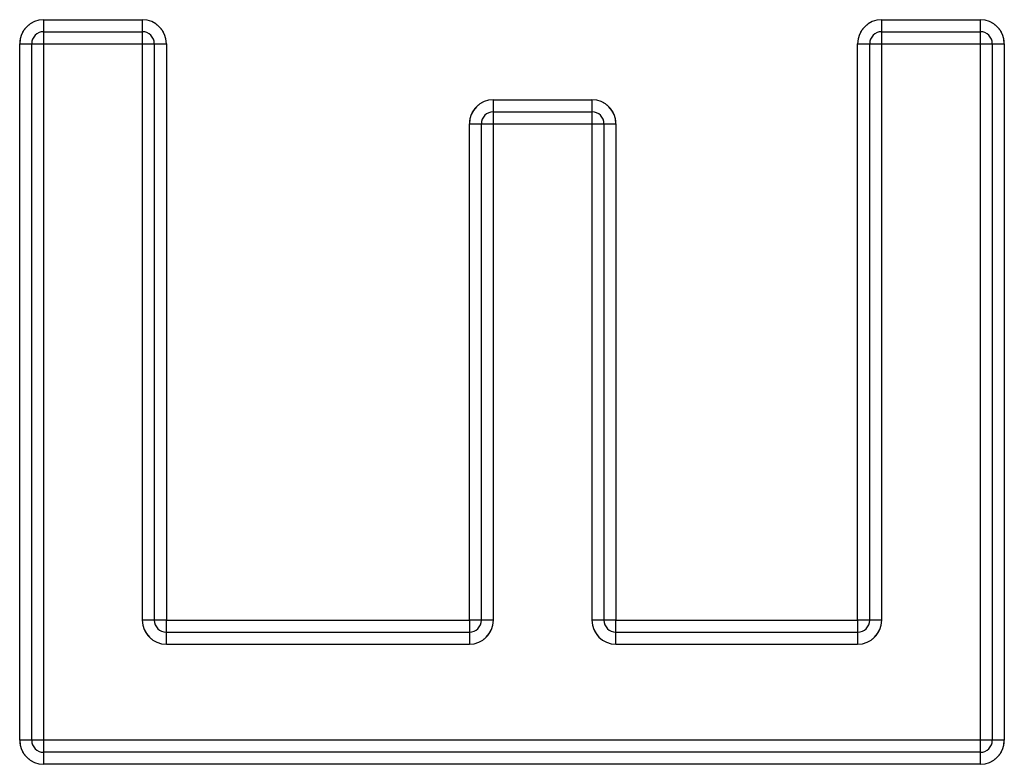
# Model space of a CAD drawing. Header units: inches. Extents: x 1907 to 2452, y -210 to -54.
# Tile 596 of 656: x 1946.636 to 1946.959, y -71.491 to -71.247. Entities that reach past the tile are written whole.
import ezdxf

# ---------------------------------------------------------------- set-up
doc = ezdxf.new("R2010")
doc.units = ezdxf.units.IN
doc.header["$LTSCALE"] = 0.5
doc.header["$MEASUREMENT"] = 0
doc.linetypes.add('HIDDEN', pattern=[0.22499999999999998, 0.15, -0.075])
doc.layers.add('APP-M-S', color=30, linetype='Continuous')

msp = doc.modelspace()

# ---------------------------------------------------------------- linework, layer by layer
at = {"layer": 'APP-M-S', "linetype": 'Continuous', "lineweight": 25}
for p, q in [((1946.643652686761, -71.25104434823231), (1946.643652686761, -71.2471073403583)), ((1946.643652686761, -71.2471073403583), (1946.675986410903, -71.2471073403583)), ((1946.675986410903, -71.2471073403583), (1946.675986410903, -71.25104434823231)), ((1946.918405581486, -71.25104434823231), (1946.918405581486, -71.2471073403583)), ((1946.918405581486, -71.2471073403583), (1946.950739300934, -71.2471073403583)), ((1946.950739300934, -71.2471073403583), (1946.950739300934, -71.25104434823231)), ((1946.643652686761, -71.25104434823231), (1946.675986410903, -71.25104434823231)), ((1946.643652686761, -71.25498135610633), (1946.643652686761, -71.25104434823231)), ((1946.675986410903, -71.25104434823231), (1946.675986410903, -71.25498135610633)), ((1946.918405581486, -71.25498135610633), (1946.918405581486, -71.25104434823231)), ((1946.918405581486, -71.25104434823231), (1946.950739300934, -71.25104434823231)), ((1946.950739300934, -71.25104434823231), (1946.950739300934, -71.25498135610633)), ((1946.635778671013, -71.48332781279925), (1946.635778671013, -71.25498135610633)), ((1946.635778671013, -71.25498135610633), (1946.639715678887, -71.25498135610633)), ((1946.639715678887, -71.48332781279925), (1946.639715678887, -71.25498135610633)), ((1946.639715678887, -71.25498135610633), (1946.643652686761, -71.25498135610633)), ((1946.643652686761, -71.48332781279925), (1946.643652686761, -71.25498135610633)), ((1946.643652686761, -71.25498135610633), (1946.675986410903, -71.25498135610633)), ((1946.675986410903, -71.25498135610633), (1946.675986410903, -71.44395773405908)), ((1946.675986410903, -71.25498135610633), (1946.679923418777, -71.25498135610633)), ((1946.679923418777, -71.25498135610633), (1946.679923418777, -71.44395773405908)), ((1946.679923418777, -71.25498135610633), (1946.683860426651, -71.25498135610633)), ((1946.683860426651, -71.25498135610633), (1946.683860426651, -71.44395773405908)), ((1946.910531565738, -71.44395773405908), (1946.910531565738, -71.25498135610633)), ((1946.910531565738, -71.25498135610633), (1946.914468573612, -71.25498135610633)), ((1946.914468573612, -71.44395773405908), (1946.914468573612, -71.25498135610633)), ((1946.914468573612, -71.25498135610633), (1946.918405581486, -71.25498135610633)), ((1946.918405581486, -71.44395773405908), (1946.918405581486, -71.25498135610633)), ((1946.918405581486, -71.25498135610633), (1946.950739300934, -71.25498135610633)), ((1946.950739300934, -71.25498135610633), (1946.950739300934, -71.48332781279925)), ((1946.950739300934, -71.25498135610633), (1946.954676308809, -71.25498135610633)), ((1946.954676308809, -71.25498135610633), (1946.954676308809, -71.48332781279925)), ((1946.954676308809, -71.25498135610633), (1946.958613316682, -71.25498135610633)), ((1946.958613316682, -71.25498135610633), (1946.958613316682, -71.48332781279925)), ((1946.791081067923, -71.27729111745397), (1946.791081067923, -71.27335410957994)), ((1946.791081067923, -71.27335410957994), (1946.823414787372, -71.27335410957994)), ((1946.823414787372, -71.27335410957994), (1946.823414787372, -71.27729111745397)), ((1946.791081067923, -71.28122812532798), (1946.791081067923, -71.27729111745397)), ((1946.791081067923, -71.27729111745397), (1946.823414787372, -71.27729111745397)), ((1946.823414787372, -71.27729111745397), (1946.823414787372, -71.28122812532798)), ((1946.783207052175, -71.44395773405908), (1946.783207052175, -71.28122812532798)), ((1946.783207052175, -71.28122812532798), (1946.787144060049, -71.28122812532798)), ((1946.787144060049, -71.44395773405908), (1946.787144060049, -71.28122812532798)), ((1946.787144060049, -71.28122812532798), (1946.791081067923, -71.28122812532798)), ((1946.791081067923, -71.44395773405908), (1946.791081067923, -71.28122812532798)), ((1946.791081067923, -71.28122812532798), (1946.823414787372, -71.28122812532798)), ((1946.823414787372, -71.28122812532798), (1946.823414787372, -71.44395773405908)), ((1946.823414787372, -71.28122812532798), (1946.827351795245, -71.28122812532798)), ((1946.827351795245, -71.28122812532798), (1946.827351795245, -71.44395773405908)), ((1946.827351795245, -71.28122812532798), (1946.83128880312, -71.28122812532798)), ((1946.83128880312, -71.28122812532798), (1946.83128880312, -71.44395773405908)), ((1946.679923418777, -71.44395773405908), (1946.675986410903, -71.44395773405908)), ((1946.683860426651, -71.44395773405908), (1946.679923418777, -71.44395773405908)), ((1946.683860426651, -71.44395773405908), (1946.783207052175, -71.44395773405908)), ((1946.683860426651, -71.4478947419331), (1946.683860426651, -71.44395773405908)), ((1946.783207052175, -71.44395773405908), (1946.783207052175, -71.4478947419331)), ((1946.787144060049, -71.44395773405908), (1946.783207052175, -71.44395773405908)), ((1946.791081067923, -71.44395773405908), (1946.787144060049, -71.44395773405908)), ((1946.827351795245, -71.44395773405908), (1946.823414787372, -71.44395773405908)), ((1946.83128880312, -71.44395773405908), (1946.827351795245, -71.44395773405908)), ((1946.83128880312, -71.4478947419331), (1946.83128880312, -71.44395773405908)), ((1946.83128880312, -71.44395773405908), (1946.910531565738, -71.44395773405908)), ((1946.910531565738, -71.44395773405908), (1946.910531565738, -71.4478947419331)), ((1946.914468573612, -71.44395773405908), (1946.910531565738, -71.44395773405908)), ((1946.918405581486, -71.44395773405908), (1946.914468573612, -71.44395773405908)), ((1946.683860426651, -71.45183174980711), (1946.683860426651, -71.4478947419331)), ((1946.683860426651, -71.4478947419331), (1946.783207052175, -71.4478947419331)), ((1946.783207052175, -71.4478947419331), (1946.783207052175, -71.45183174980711)), ((1946.83128880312, -71.45183174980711), (1946.83128880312, -71.4478947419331)), ((1946.83128880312, -71.4478947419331), (1946.910531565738, -71.4478947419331)), ((1946.910531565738, -71.4478947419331), (1946.910531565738, -71.45183174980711)), ((1946.683860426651, -71.45183174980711), (1946.783207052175, -71.45183174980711)), ((1946.83128880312, -71.45183174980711), (1946.910531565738, -71.45183174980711)), ((1946.639715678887, -71.48332781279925), (1946.635778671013, -71.48332781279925)), ((1946.643652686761, -71.48332781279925), (1946.639715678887, -71.48332781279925)), ((1946.950739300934, -71.48332781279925), (1946.643652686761, -71.48332781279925)), ((1946.643652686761, -71.48726482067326), (1946.643652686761, -71.48332781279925)), ((1946.950739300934, -71.48332781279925), (1946.950739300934, -71.48726482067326)), ((1946.954676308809, -71.48332781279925), (1946.950739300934, -71.48332781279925)), ((1946.958613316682, -71.48332781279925), (1946.954676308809, -71.48332781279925)), ((1946.950739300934, -71.48726482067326), (1946.643652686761, -71.48726482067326)), ((1946.643652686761, -71.49120182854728), (1946.643652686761, -71.48726482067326)), ((1946.950739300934, -71.48726482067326), (1946.950739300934, -71.49120182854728)), ((1946.950739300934, -71.49120182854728), (1946.643652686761, -71.49120182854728))]:
    msp.add_line(p, q, dxfattribs=at)
at = {"layer": 'APP-M-S', "linetype": 'HIDDEN', "lineweight": 18}
for p, q in [((1946.643652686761, -71.2471073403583), (1946.643652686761, -71.25104434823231)), ((1946.643652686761, -71.2471073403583), (1946.675986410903, -71.2471073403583)), ((1946.675986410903, -71.25104434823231), (1946.675986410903, -71.2471073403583)), ((1946.918405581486, -71.2471073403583), (1946.918405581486, -71.25104434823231)), ((1946.918405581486, -71.2471073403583), (1946.950739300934, -71.2471073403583)), ((1946.950739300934, -71.25104434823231), (1946.950739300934, -71.2471073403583)), ((1946.643652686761, -71.25104434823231), (1946.643652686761, -71.25498135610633)), ((1946.675986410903, -71.25498135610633), (1946.675986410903, -71.25104434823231)), ((1946.918405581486, -71.25104434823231), (1946.918405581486, -71.25498135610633)), ((1946.950739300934, -71.25498135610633), (1946.950739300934, -71.25104434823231)), ((1946.635778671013, -71.48332781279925), (1946.635778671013, -71.25498135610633)), ((1946.639715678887, -71.25498135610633), (1946.635778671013, -71.25498135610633)), ((1946.643652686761, -71.25498135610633), (1946.639715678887, -71.25498135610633)), ((1946.643652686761, -71.48332781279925), (1946.643652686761, -71.25498135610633)), ((1946.643652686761, -71.25498135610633), (1946.675986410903, -71.25498135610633)), ((1946.679923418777, -71.25498135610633), (1946.675986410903, -71.25498135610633)), ((1946.675986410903, -71.25498135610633), (1946.675986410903, -71.44395773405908)), ((1946.683860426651, -71.25498135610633), (1946.679923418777, -71.25498135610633)), ((1946.683860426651, -71.25498135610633), (1946.683860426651, -71.44395773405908)), ((1946.910531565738, -71.44395773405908), (1946.910531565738, -71.25498135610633)), ((1946.914468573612, -71.25498135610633), (1946.910531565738, -71.25498135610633)), ((1946.918405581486, -71.25498135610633), (1946.914468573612, -71.25498135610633)), ((1946.918405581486, -71.44395773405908), (1946.918405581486, -71.25498135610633)), ((1946.918405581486, -71.25498135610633), (1946.950739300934, -71.25498135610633)), ((1946.954676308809, -71.25498135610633), (1946.950739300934, -71.25498135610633)), ((1946.950739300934, -71.25498135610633), (1946.950739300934, -71.48332781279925)), ((1946.958613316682, -71.25498135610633), (1946.954676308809, -71.25498135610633)), ((1946.958613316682, -71.25498135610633), (1946.958613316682, -71.48332781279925)), ((1946.791081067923, -71.27335410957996), (1946.791081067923, -71.27729111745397)), ((1946.791081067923, -71.27335410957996), (1946.823414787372, -71.27335410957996)), ((1946.823414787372, -71.27729111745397), (1946.823414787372, -71.27335410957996)), ((1946.791081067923, -71.27729111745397), (1946.791081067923, -71.28122812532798)), ((1946.823414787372, -71.28122812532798), (1946.823414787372, -71.27729111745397)), ((1946.783207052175, -71.44395773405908), (1946.783207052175, -71.28122812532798)), ((1946.787144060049, -71.28122812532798), (1946.783207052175, -71.28122812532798)), ((1946.791081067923, -71.28122812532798), (1946.787144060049, -71.28122812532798)), ((1946.791081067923, -71.44395773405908), (1946.791081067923, -71.28122812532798)), ((1946.791081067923, -71.28122812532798), (1946.823414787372, -71.28122812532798)), ((1946.827351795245, -71.28122812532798), (1946.823414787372, -71.28122812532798)), ((1946.823414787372, -71.28122812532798), (1946.823414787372, -71.44395773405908)), ((1946.83128880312, -71.28122812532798), (1946.827351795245, -71.28122812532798)), ((1946.83128880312, -71.28122812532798), (1946.83128880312, -71.44395773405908)), ((1946.675986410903, -71.44395773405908), (1946.679923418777, -71.44395773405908)), ((1946.679923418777, -71.44395773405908), (1946.683860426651, -71.44395773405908)), ((1946.683860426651, -71.44395773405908), (1946.783207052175, -71.44395773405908)), ((1946.683860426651, -71.44395773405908), (1946.683860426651, -71.4478947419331)), ((1946.783207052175, -71.4478947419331), (1946.783207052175, -71.44395773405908)), ((1946.783207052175, -71.44395773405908), (1946.787144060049, -71.44395773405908)), ((1946.787144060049, -71.44395773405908), (1946.791081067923, -71.44395773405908)), ((1946.823414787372, -71.44395773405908), (1946.827351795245, -71.44395773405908)), ((1946.827351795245, -71.44395773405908), (1946.83128880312, -71.44395773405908)), ((1946.83128880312, -71.44395773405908), (1946.83128880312, -71.4478947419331)), ((1946.83128880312, -71.44395773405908), (1946.910531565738, -71.44395773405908)), ((1946.910531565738, -71.4478947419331), (1946.910531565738, -71.44395773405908)), ((1946.910531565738, -71.44395773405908), (1946.914468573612, -71.44395773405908)), ((1946.914468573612, -71.44395773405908), (1946.918405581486, -71.44395773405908)), ((1946.683860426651, -71.4478947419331), (1946.683860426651, -71.45183174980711)), ((1946.783207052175, -71.45183174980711), (1946.783207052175, -71.4478947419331)), ((1946.83128880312, -71.4478947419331), (1946.83128880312, -71.45183174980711)), ((1946.910531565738, -71.45183174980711), (1946.910531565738, -71.4478947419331)), ((1946.683860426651, -71.45183174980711), (1946.783207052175, -71.45183174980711)), ((1946.83128880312, -71.45183174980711), (1946.910531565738, -71.45183174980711)), ((1946.635778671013, -71.48332781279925), (1946.639715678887, -71.48332781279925)), ((1946.639715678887, -71.48332781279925), (1946.643652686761, -71.48332781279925)), ((1946.950739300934, -71.48332781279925), (1946.643652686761, -71.48332781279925)), ((1946.643652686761, -71.48332781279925), (1946.643652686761, -71.48726482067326)), ((1946.950739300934, -71.48332781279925), (1946.954676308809, -71.48332781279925)), ((1946.950739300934, -71.48726482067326), (1946.950739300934, -71.48332781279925)), ((1946.954676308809, -71.48332781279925), (1946.958613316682, -71.48332781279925)), ((1946.643652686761, -71.48726482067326), (1946.643652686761, -71.49120182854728)), ((1946.950739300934, -71.49120182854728), (1946.950739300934, -71.48726482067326)), ((1946.950739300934, -71.49120182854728), (1946.643652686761, -71.49120182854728))]:
    msp.add_line(p, q, dxfattribs=at)
at = {"layer": 'APP-M-S', "linetype": 'Continuous', "lineweight": 25}
for centre, radius, start, end in [((1946.643652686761, -71.25498135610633), 0.007874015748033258, 90, 180), ((1946.675986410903, -71.25498135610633), 0.007874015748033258, 0, 90), ((1946.918405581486, -71.25498135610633), 0.00787401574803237, 90, 180), ((1946.950739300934, -71.25498135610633), 0.007874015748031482, 0, 90), ((1946.643652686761, -71.25498135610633), 0.003937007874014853, 90, 180), ((1946.675986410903, -71.25498135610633), 0.003937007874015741, 0, 90), ((1946.918405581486, -71.25498135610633), 0.003937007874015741, 90, 180), ((1946.950739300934, -71.25498135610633), 0.003937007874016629, 0, 90), ((1946.791081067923, -71.28122812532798), 0.007874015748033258, 90, 180), ((1946.823414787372, -71.28122812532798), 0.007874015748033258, 0, 90), ((1946.791081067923, -71.28122812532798), 0.003937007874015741, 90, 180), ((1946.823414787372, -71.28122812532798), 0.003937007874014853, 0, 90), ((1946.683860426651, -71.44395773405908), 0.007874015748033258, 180, 270), ((1946.683860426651, -71.44395773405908), 0.003937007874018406, 180, 270), ((1946.783207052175, -71.44395773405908), 0.007874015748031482, 270, 0), ((1946.783207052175, -71.44395773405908), 0.003937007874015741, 270, 0), ((1946.83128880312, -71.44395773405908), 0.007874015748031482, 180, 270), ((1946.83128880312, -71.44395773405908), 0.003937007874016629, 180, 270), ((1946.910531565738, -71.44395773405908), 0.00787401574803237, 270, 0), ((1946.910531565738, -71.44395773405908), 0.003937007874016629, 270, 0), ((1946.643652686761, -71.48332781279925), 0.007874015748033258, 180, 270), ((1946.643652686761, -71.48332781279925), 0.003937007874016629, 180, 270), ((1946.950739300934, -71.48332781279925), 0.003937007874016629, 270, 0), ((1946.950739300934, -71.48332781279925), 0.007874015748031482, 270, 0)]:
    msp.add_arc(centre, radius, start, end, dxfattribs=at)
at = {"layer": 'APP-M-S', "linetype": 'HIDDEN', "lineweight": 18}
for centre, radius, start, end in [((1946.643652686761, -71.25498135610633), 0.007874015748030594, 90, 180), ((1946.675986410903, -71.25498135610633), 0.007874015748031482, 0, 90), ((1946.918405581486, -71.25498135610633), 0.00787401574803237, 90, 180), ((1946.950739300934, -71.25498135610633), 0.007874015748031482, 0, 90), ((1946.791081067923, -71.28122812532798), 0.007874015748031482, 90, 180), ((1946.823414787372, -71.28122812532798), 0.007874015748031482, 0, 90), ((1946.683860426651, -71.44395773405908), 0.007874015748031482, 180, 270), ((1946.783207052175, -71.44395773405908), 0.007874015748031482, 270, 0), ((1946.83128880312, -71.44395773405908), 0.007874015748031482, 180, 270), ((1946.910531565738, -71.44395773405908), 0.00787401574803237, 270, 0), ((1946.643652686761, -71.48332781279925), 0.007874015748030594, 180, 270), ((1946.950739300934, -71.48332781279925), 0.007874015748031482, 270, 0)]:
    msp.add_arc(centre, radius, start, end, dxfattribs=at)

doc.saveas('drawing.dxf')
